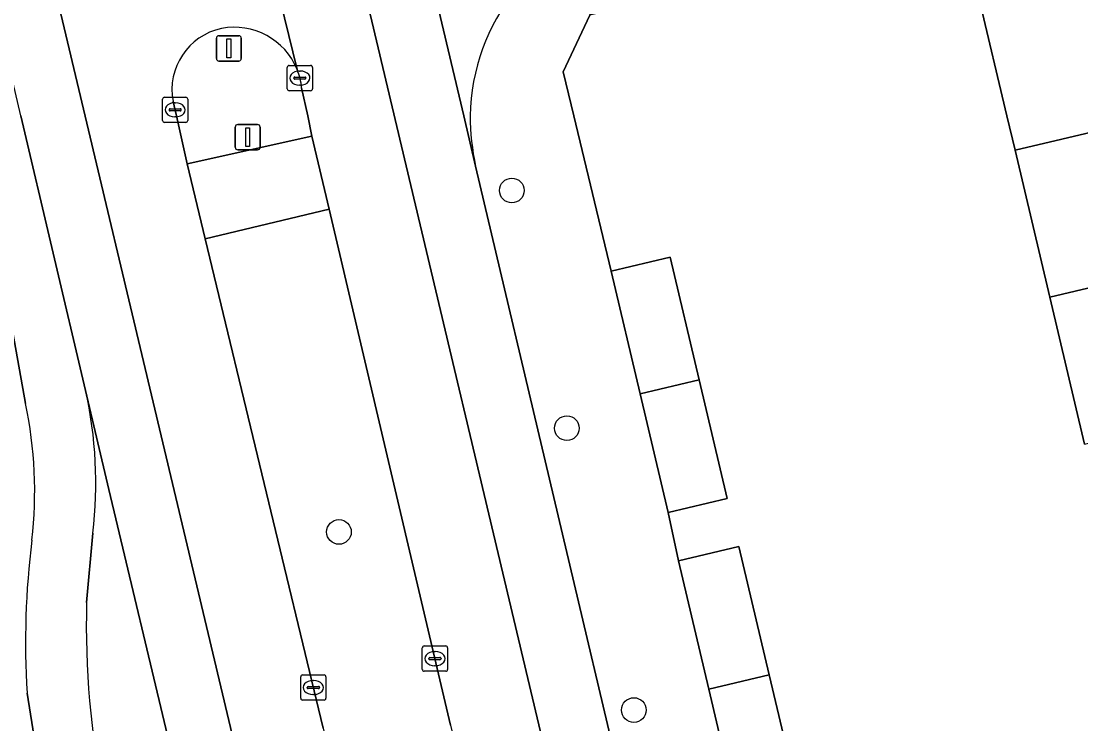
# Model space of a CAD drawing. Extents: x 158472 to 159562, y 388525 to 389606.
# Drawn here: x 159285.1 to 159327.09, y 388725.93 to 388753.75 of the extents above; entities that cross this region are included whole.
import ezdxf

# ---------------------------------------------------------------- set-up
doc = ezdxf.new("R2010")
doc.units = 0
for name, color, linetype in [('IMGEO_Berm_groen', 7, 'Continuous'), ('IMGEO_Boom', 7, 'Continuous'), ('IMGEO_Erf', 7, 'Continuous'), ('IMGEO_Groenvoorziening', 7, 'Continuous'), ('IMGEO_Kolk', 7, 'Continuous'), ('IMGEO_Lichtmast', 7, 'Continuous'), ('IMGEO_Pand', 7, 'Continuous'), ('IMGEO_Rijbaan_lokaal_gesloten', 7, 'Continuous'), ('IMGEO_Rijbaan_lokaal_open', 7, 'Continuous'), ('IMGEO_Verkeersbordpaal', 7, 'Continuous'), ('IMGEO_Verkeerseiland_groen', 7, 'Continuous'), ('IMGEO_Voetpad_open', 7, 'Continuous')]:
    doc.layers.add(name, color=color, linetype=linetype)

msp = doc.modelspace()

# ---------------------------------------------------------------- linework, layer by layer
at = {"layer": 'IMGEO_Berm_groen'}
msp.add_lwpolyline([(159302.117, 388725.87), (159297.303, 388746.305), (159292.387, 388745.132), (159297.061, 388725.756), (159302.618, 388702.222), (159306.327, 388686.536)], dxfattribs=at)
at = {"layer": 'IMGEO_Boom'}
for centre in [(159304.542, 388747.05), (159306.723, 388737.634), (159297.689, 388733.525), (159309.378, 388726.47)]:
    msp.add_circle(centre, 0.489, dxfattribs=at)
at = {"layer": 'IMGEO_Erf'}
msp.add_lwpolyline([(159327.236, 388737.005), (159325.86, 388742.827), (159324.485, 388748.644), (159324.164, 388750), (159323.067, 388754.637), (159323.977, 388754.852), (159323.293, 388757.749), (159307.631, 388753.993), (159306.573, 388751.75), (159306.995, 388750), (159308.477, 388743.849), (159310.821, 388744.403), (159311.968, 388739.551), (159313.081, 388734.843), (159310.738, 388734.289), (159311.145, 388732.378), (159313.542, 388732.944), (159314.743, 388727.863), (159315.873, 388723.084)], dxfattribs=at)
at = {"layer": 'IMGEO_Groenvoorziening'}
for points in [[(159274.798, 388756.715), (159273.781, 388756.462), (159275.317, 388750), (159282.393, 388720.228), (159286.279, 388721.155), (159285.329, 388727.141)], [(159285.27, 388738.614), (159284.77, 388741.424), (159282.678, 388750), (159282.1, 388752.368)]]:
    msp.add_lwpolyline(points, dxfattribs=at)
for centre, radius, start, end in [((159268.769, 388735.145), 16.862, 353.3726, 11.8719), ((159317.776, 388729.161), 32.509, 172.8643, 183.5618)]:
    msp.add_arc(centre, radius, start, end, dxfattribs=at)
at = {"layer": 'IMGEO_Kolk'}
for p, q in [((159295.64, 388751.075), (159295.64, 388751.927)), ((159295.715, 388752.001), (159296.567, 388752.001)), ((159296.641, 388751.927), (159296.641, 388751.075)), ((159295.899, 388751.495), (159295.899, 388751.507)), ((159296.337, 388751.458), (159295.939, 388751.458)), ((159295.942, 388751.544), (159296.34, 388751.544)), ((159296.128, 388751.781), (159296.153, 388751.781)), ((159296.383, 388751.507), (159296.383, 388751.495)), ((159296.567, 388751.001), (159295.715, 388751.001)), ((159296.151, 388751.221), (159296.126, 388751.221)), ((159290.697, 388749.818), (159290.697, 388750.67)), ((159290.772, 388750.744), (159291.624, 388750.744)), ((159291.698, 388750.67), (159291.698, 388749.818)), ((159290.956, 388750.238), (159290.956, 388750.25)), ((159291.394, 388750.201), (159290.996, 388750.201)), ((159290.999, 388750.287), (159291.397, 388750.287)), ((159291.185, 388750.524), (159291.21, 388750.524)), ((159291.44, 388750.25), (159291.44, 388750.238)), ((159291.624, 388749.744), (159290.772, 388749.744)), ((159291.208, 388749.964), (159291.183, 388749.964)), ((159300.994, 388728.081), (159300.994, 388728.933)), ((159301.069, 388729.007), (159301.921, 388729.007)), ((159301.482, 388728.787), (159301.507, 388728.787)), ((159301.995, 388728.933), (159301.995, 388728.081)), ((159301.253, 388728.501), (159301.253, 388728.513)), ((159301.691, 388728.464), (159301.293, 388728.464)), ((159301.296, 388728.55), (159301.694, 388728.55)), ((159301.737, 388728.513), (159301.737, 388728.501)), ((159296.249, 388727.862), (159297.101, 388727.862)), ((159301.921, 388728.007), (159301.069, 388728.007)), ((159301.505, 388728.227), (159301.48, 388728.227)), ((159296.174, 388726.936), (159296.174, 388727.788)), ((159296.662, 388727.642), (159296.687, 388727.642)), ((159297.175, 388727.788), (159297.175, 388726.936)), ((159296.433, 388727.356), (159296.433, 388727.368)), ((159296.871, 388727.319), (159296.473, 388727.319)), ((159296.476, 388727.405), (159296.874, 388727.405)), ((159296.685, 388727.082), (159296.66, 388727.082)), ((159296.917, 388727.368), (159296.917, 388727.356)), ((159297.101, 388726.862), (159296.249, 388726.862))]:
    msp.add_line(p, q, dxfattribs=at)
for points in [[(159295.64, 388751.075), (159295.64, 388751.927)], [(159295.715, 388752.001), (159296.567, 388752.001)], [(159296.641, 388751.927), (159296.641, 388751.075)], [(159296.567, 388751.001), (159295.715, 388751.001)], [(159290.697, 388749.818), (159290.697, 388750.67)], [(159290.772, 388750.744), (159291.624, 388750.744)], [(159291.698, 388750.67), (159291.698, 388749.818)], [(159291.624, 388749.744), (159290.772, 388749.744)], [(159300.994, 388728.081), (159300.994, 388728.933)], [(159301.069, 388729.007), (159301.921, 388729.007)], [(159301.995, 388728.933), (159301.995, 388728.081)], [(159296.249, 388727.862), (159297.101, 388727.862)], [(159301.921, 388728.007), (159301.069, 388728.007)], [(159296.174, 388726.936), (159296.174, 388727.788)], [(159297.175, 388727.788), (159297.175, 388726.936)], [(159297.101, 388726.862), (159296.249, 388726.862)]]:
    msp.add_lwpolyline(points, dxfattribs=at)
for centre, radius, start, end in [((159295.717, 388751.925), 0.0765, 91.552, 178.448), ((159295.717, 388751.925), 0.0765, 91.552, 178.448), ((159296.565, 388751.925), 0.0765, 1.552, 88.448), ((159296.565, 388751.925), 0.0765, 1.552, 88.448), ((159295.939, 388751.504), 0.0403, 85.8775, 175.7526), ((159295.936, 388751.494), 0.0366, 178.938, 274.7102), ((159296.34, 388751.501), 0.043, 264.8664, 352.4533), ((159296.344, 388751.506), 0.0386, 1.7309, 96.639), ((159295.717, 388751.077), 0.0765, 181.552, 268.448), ((159295.717, 388751.077), 0.0765, 181.552, 268.448), ((159296.565, 388751.077), 0.0765, 271.552, 358.448), ((159296.565, 388751.077), 0.0765, 271.552, 358.448), ((159290.774, 388750.668), 0.0765, 91.552, 178.448), ((159290.774, 388750.668), 0.0765, 91.552, 178.448), ((159291.622, 388750.668), 0.0765, 1.552, 88.448), ((159291.622, 388750.668), 0.0765, 1.552, 88.448), ((159290.996, 388750.247), 0.0403, 85.8775, 175.7526), ((159290.993, 388750.237), 0.0366, 178.938, 274.7102), ((159291.397, 388750.244), 0.043, 264.8664, 352.4533), ((159291.401, 388750.249), 0.0386, 1.7309, 96.639), ((159290.774, 388749.82), 0.0765, 181.552, 268.448), ((159290.774, 388749.82), 0.0765, 181.552, 268.448), ((159291.622, 388749.82), 0.0765, 271.552, 358.448), ((159291.622, 388749.82), 0.0765, 271.552, 358.448), ((159301.071, 388728.931), 0.0765, 91.552, 178.448), ((159301.071, 388728.931), 0.0765, 91.552, 178.448), ((159301.919, 388728.931), 0.0765, 1.552, 88.448), ((159301.919, 388728.931), 0.0765, 1.552, 88.448), ((159301.293, 388728.51), 0.0403, 85.8775, 175.7526), ((159301.29, 388728.5), 0.0366, 178.938, 274.7102), ((159301.694, 388728.507), 0.043, 264.8664, 352.4533), ((159301.698, 388728.512), 0.0386, 1.7309, 96.639), ((159296.251, 388727.786), 0.0765, 91.552, 178.448), ((159296.251, 388727.786), 0.0765, 91.552, 178.448), ((159297.099, 388727.786), 0.0765, 1.552, 88.448), ((159297.099, 388727.786), 0.0765, 1.552, 88.448), ((159301.071, 388728.083), 0.0765, 181.552, 268.448), ((159301.071, 388728.083), 0.0765, 181.552, 268.448), ((159301.919, 388728.083), 0.0765, 271.552, 358.448), ((159301.919, 388728.083), 0.0765, 271.552, 358.448), ((159296.473, 388727.365), 0.0403, 85.8775, 175.7526), ((159296.47, 388727.355), 0.0366, 178.938, 274.7102), ((159296.874, 388727.362), 0.043, 264.8664, 352.4533), ((159296.878, 388727.367), 0.0386, 1.7309, 96.639), ((159296.251, 388726.938), 0.0765, 181.552, 268.448), ((159296.251, 388726.938), 0.0765, 181.552, 268.448), ((159297.099, 388726.938), 0.0765, 271.552, 358.448), ((159297.099, 388726.938), 0.0765, 271.552, 358.448)]:
    msp.add_arc(centre, radius, start, end, dxfattribs=at)
for centre, major_axis, ratio, start_param, end_param in [((159296.127, 388751.501), (-0.387, 0.002), 0.722429, 4.712389, 7.853982), ((159296.152, 388751.501), (-0.39, 0.002), 0.717154, 1.570796, 4.712389), ((159291.184, 388750.244), (-0.387, 0.002), 0.722429, 4.712389, 7.853982), ((159291.209, 388750.244), (-0.39, 0.002), 0.717154, 1.570796, 4.712389), ((159301.481, 388728.507), (-0.387, 0.002), 0.722429, 4.712389, 7.853982), ((159301.506, 388728.507), (-0.39, 0.002), 0.717154, 1.570796, 4.712389), ((159296.661, 388727.362), (-0.387, 0.002), 0.722429, 4.712389, 7.853982), ((159296.686, 388727.362), (-0.39, 0.002), 0.717154, 1.570796, 4.712389)]:
    msp.add_ellipse(centre, major_axis=major_axis, ratio=ratio, start_param=start_param, end_param=end_param, dxfattribs=at)
at = {"layer": 'IMGEO_Lichtmast'}
for p, q in [((159293.576, 388748.762), (159293.576, 388749.562)), ((159293.576, 388749.562), (159293.576, 388748.762)), ((159293.676, 388749.662), (159294.466, 388749.662)), ((159294.466, 388749.662), (159293.676, 388749.662)), ((159294.566, 388749.562), (159294.566, 388748.762)), ((159294.566, 388748.762), (159294.566, 388749.562)), ((159294.466, 388748.662), (159293.676, 388748.662)), ((159293.676, 388748.662), (159294.466, 388748.662))]:
    msp.add_line(p, q, dxfattribs=at)
msp.add_lwpolyline([(159293.996, 388749.537), (159294.146, 388749.537), (159294.146, 388748.787), (159293.996, 388748.787), (159293.996, 388749.537)], dxfattribs=at)
for centre, start, end in [((159293.676, 388749.562), 90, 180), ((159293.676, 388749.562), 90, 180), ((159294.466, 388749.562), 0, 90), ((159294.466, 388749.562), 360, 90), ((159293.676, 388748.762), 180, 270), ((159293.676, 388748.762), 180, 270), ((159294.466, 388748.762), 270, 0), ((159294.466, 388748.762), 270, 0)]:
    msp.add_arc(centre, 0.1, start, end, dxfattribs=at)
at = {"layer": 'IMGEO_Pand'}
for points in [[(159324.485, 388748.644), (159330.267, 388750), (159333.368, 388750.727), (159332.537, 388754.242), (159333.955, 388754.577), (159333.373, 388757.036), (159330.994, 388756.473), (159330.301, 388759.406), (159323.293, 388757.749), (159323.977, 388754.852), (159323.067, 388754.637), (159324.164, 388750)], [(159336.233, 388745.273), (159335.68, 388747.612), (159334.188, 388747.259), (159333.54, 388750), (159333.368, 388750.727), (159330.267, 388750), (159324.485, 388748.644), (159325.86, 388742.827)], [(159336.124, 388739.116), (159335.294, 388742.628), (159336.776, 388742.978), (159336.233, 388745.273), (159325.86, 388742.827), (159327.236, 388737.005)], [(159309.624, 388738.999), (159311.968, 388739.551), (159310.821, 388744.403), (159308.477, 388743.849)], [(159309.624, 388738.999), (159310.738, 388734.289), (159313.081, 388734.843), (159311.968, 388739.551)], [(159312.345, 388727.301), (159314.743, 388727.863), (159313.542, 388732.944), (159311.145, 388732.378)], [(159312.345, 388727.301), (159313.476, 388722.518), (159315.873, 388723.084), (159314.743, 388727.863)]]:
    msp.add_lwpolyline(points, close=True, dxfattribs=at)
at = {"layer": 'IMGEO_Rijbaan_lokaal_gesloten'}
for points in [[(159279.715, 388835.25), (159286.319, 388807.116), (159318.834, 388670.194), (159321.339, 388670.838), (159312.411, 388708.644), (159303.106, 388748.007), (159302.634, 388750), (159297.873, 388770.099), (159297.363, 388772.254), (159294.947, 388782.456), (159291.104, 388798.335), (159290.724, 388799.906), (159290.659, 388800.233), (159286.05, 388819.523), (159285.659, 388821.162), (159282.158, 388835.858)], [(159288.208, 388762.614), (159283.502, 388782.632), (159279.673, 388798.682), (159271.51, 388833.21), (159268.084, 388832.358), (159274.982, 388803.196), (159285.132, 388760.501), (159292.436, 388729.776), (159299.002, 388702.154), (159302.196, 388688.085), (159301.738, 388687.977), (159299.905, 388687.548), (159299.937, 388687.413), (159304.249, 388669.003), (159304.775, 388666.773), (159306.683, 388667.26), (159310.673, 388668.277), (159309.54, 388673.08), (159309.432, 388673.446)], [(159311.283, 388687.356), (159314.141, 388675.274), (159314.181, 388675.046), (159315.503, 388669.339), (159318.834, 388670.194), (159286.319, 388807.116)], [(159285.084, 388750), (159287.643, 388739.131), (159288.566, 388735.212), (159295.983, 388704.152), (159299.26, 388690.277), (159299.905, 388687.548), (159301.738, 388687.977), (159302.196, 388688.085), (159299.002, 388702.154), (159292.436, 388729.776), (159285.132, 388760.501), (159274.982, 388803.196)], [(159296.032, 388751.838), (159293.175, 388763.484)], [(159293.175, 388763.484), (159296.032, 388751.838)], [(159296.211, 388751.111), (159296.45, 388750), (159296.62, 388749.207), (159297.303, 388746.305), (159302.117, 388725.87), (159305.089, 388713.389), (159308.481, 388699.251), (159311.188, 388687.757)], [(159297.061, 388725.756), (159292.387, 388745.132), (159291.67, 388748.103), (159291.249, 388750), (159291.115, 388750.574)]]:
    msp.add_lwpolyline(points, dxfattribs=at)
for centre, radius, start, end in [((159293.548, 388750.838), 2.678, 21.9399, 101.1152), ((159293.548, 388751.042), 2.477, 102.0128, 190.8911), ((159293.549, 388750.841), 2.676, 5.7904, 21.8738)]:
    msp.add_arc(centre, radius, start, end, dxfattribs=at)
at = {"layer": 'IMGEO_Rijbaan_lokaal_open'}
for points in [[(159297.873, 388770.099), (159302.634, 388750), (159303.106, 388748.007)], [(159299.26, 388690.277), (159295.983, 388704.152), (159288.566, 388735.212), (159287.643, 388739.131)], [(159287.933, 388733.48), (159287.686, 388730.732)]]:
    msp.add_lwpolyline(points, dxfattribs=at)
for centre, radius, start, end in [((159310.986, 388749.873), 8.097, 103.1989, 179.1023), ((159312.523, 388750.036), 9.633, 180.2129, 192.1581), ((159271.483, 388735.469), 16.57, 353.1067, 12.7688), ((159322.607, 388729.843), 34.932, 178.5423, 191.3596)]:
    msp.add_arc(centre, radius, start, end, dxfattribs=at)
at = {"layer": 'IMGEO_Verkeersbordpaal'}
for p, q in [((159292.83, 388752.277), (159292.83, 388753.077)), ((159292.83, 388753.077), (159292.83, 388752.277)), ((159292.93, 388753.177), (159293.72, 388753.177)), ((159293.72, 388753.177), (159292.93, 388753.177)), ((159293.82, 388753.077), (159293.82, 388752.277)), ((159293.82, 388752.277), (159293.82, 388753.077)), ((159293.72, 388752.177), (159292.93, 388752.177)), ((159292.93, 388752.177), (159293.72, 388752.177))]:
    msp.add_line(p, q, dxfattribs=at)
msp.add_lwpolyline([(159293.25, 388753.052), (159293.4, 388753.052), (159293.4, 388752.302), (159293.25, 388752.302), (159293.25, 388753.052)], dxfattribs=at)
for centre, start, end in [((159292.93, 388753.077), 90, 180), ((159292.93, 388753.077), 90, 180), ((159293.72, 388753.077), 0, 90), ((159293.72, 388753.077), 360, 90), ((159292.93, 388752.277), 180, 270), ((159292.93, 388752.277), 180, 270), ((159293.72, 388752.277), 270, 0), ((159293.72, 388752.277), 270, 0)]:
    msp.add_arc(centre, 0.1, start, end, dxfattribs=at)
at = {"layer": 'IMGEO_Verkeerseiland_groen'}
msp.add_lwpolyline([(159291.115, 388750.574), (159291.249, 388750), (159291.67, 388748.103), (159296.62, 388749.207), (159296.45, 388750), (159296.211, 388751.111)], dxfattribs=at)
for centre, radius, start, end in [((159293.548, 388750.838), 2.678, 21.9399, 101.1152), ((159293.548, 388751.042), 2.477, 102.0128, 190.8911), ((159293.549, 388750.841), 2.676, 5.7904, 21.8738)]:
    msp.add_arc(centre, radius, start, end, dxfattribs=at)
at = {"layer": 'IMGEO_Voetpad_open'}
for points in [[(159287.643, 388739.131), (159285.084, 388750), (159283.612, 388756.249), (159283.093, 388756.097), (159282.991, 388756.446), (159281.704, 388756.171), (159275.289, 388759.739), (159270.01, 388781.632), (159269.394, 388784.189), (159267.045, 388793.931), (159261.502, 388817.367), (159258.51, 388829.977), (159258.005, 388832.106), (159257.395, 388834.675), (159254.595, 388846.477)], [(159312.345, 388727.301), (159311.145, 388732.378), (159310.738, 388734.289), (159309.624, 388738.999), (159308.477, 388743.849), (159306.995, 388750), (159306.573, 388751.75), (159307.631, 388753.993), (159309.137, 388757.756)], [(159282.1, 388752.368), (159282.678, 388750), (159284.77, 388741.424), (159285.27, 388738.614)], [(159303.106, 388748.007), (159312.411, 388708.644), (159321.339, 388670.838), (159322.21, 388667.149), (159323.142, 388663.201), (159323.97, 388659.696), (159324.015, 388659.506), (159328.698, 388639.141), (159328.777, 388638.799)], [(159287.686, 388730.732), (159287.933, 388733.48)], [(159285.329, 388727.141), (159286.279, 388721.155), (159286.397, 388720.659), (159288.599, 388711.428), (159292.308, 388695.908), (159295.064, 388684.376), (159296.081, 388679.962)], [(159337.656, 388638.166), (159336.989, 388640.97), (159330.621, 388667.741), (159329.251, 388673.531), (159336.04, 388675.138), (159335.569, 388677.126), (159328.771, 388675.571), (159328.28, 388677.558), (159327.342, 388681.353), (159323.459, 388680.376), (159322.492, 388684.263), (159322.004, 388686.322), (159319.008, 388699.146), (159317.873, 388703.946), (159316.699, 388708.915), (159316.207, 388710.956), (159315.104, 388715.621), (159313.956, 388720.479), (159313.476, 388722.518), (159312.345, 388727.301)]]:
    msp.add_lwpolyline(points, dxfattribs=at)
msp.add_lwpolyline([(159292.387, 388745.132), (159297.303, 388746.305), (159296.62, 388749.207), (159291.67, 388748.103)], close=True, dxfattribs=at)
for centre, radius, start, end in [((159310.986, 388749.873), 8.097, 103.1989, 179.1023), ((159312.523, 388750.036), 9.633, 180.2129, 192.1581), ((159271.483, 388735.469), 16.57, 353.1067, 12.7688), ((159268.769, 388735.145), 16.862, 353.3726, 11.8719), ((159317.776, 388729.161), 32.509, 172.8643, 183.5618), ((159322.607, 388729.843), 34.932, 178.5423, 191.3596)]:
    msp.add_arc(centre, radius, start, end, dxfattribs=at)

doc.saveas('drawing.dxf')
